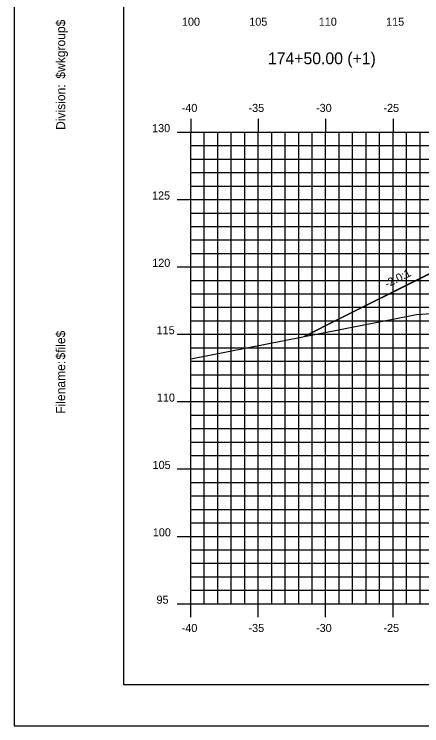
# Model space of a CAD drawing. Extents: x 850598 to 870284, y 366541 to 366651.
# Drawn here: x 857472.3 to 857502.5, y 366541.2 to 366594 of the extents above; entities that cross this region are included whole.
import ezdxf

# ---------------------------------------------------------------- set-up
doc = ezdxf.new("R2010")
doc.units = 0
for name, color, linetype in [('ANNOTATION', 7, 'Continuous'), ('BORDER', 7, 'Continuous'), ('D_Roadway_Centerline', 7, 'Continuous'), ('D_Roadway_SlopeLines', 7, 'Continuous'), ('H_V ANNOTATION', 7, 'Continuous'), ('MAJOR', 7, 'Continuous'), ('MINOR', 7, 'Continuous'), ('PLOT BOUNDARY', 7, 'Continuous'), ('S_Roadway_Centerline', 7, 'Continuous')]:
    doc.layers.add(name, color=color, linetype=linetype)

msp = doc.modelspace()

# ---------------------------------------------------------------- linework, layer by layer
at = {"layer": 'BORDER'}
for p, q in [((857480.35, 366649.225), (857480.35, 366544.225)), ((857480.35, 366544.225), (857640.35, 366544.225))]:
    msp.add_line(p, q, dxfattribs=at)
at = {"layer": 'D_Roadway_Centerline'}
msp.add_lwpolyline([(857493.745, 366570.06), (857496.35, 366571.363), (857502.605, 366574.491), (857506.35, 366576.363), (857508.35, 366576.483), (857514.35, 366576.843), (857525.35, 366577.173), (857536.35, 366576.843), (857540.35, 366576.603), (857542.35, 366576.483), (857548.35, 366574.483), (857604.246, 366563.225), (857624.175, 366559.212), (857625.35, 366558.975)], dxfattribs=at)
at = {"layer": 'D_Roadway_SlopeLines'}
for points in [[(857506.35, 366576.363), (857496.35, 366571.363)], [(857496.35, 366571.363), (857493.745, 366570.06)]]:
    msp.add_lwpolyline(points, dxfattribs=at)
at = {"layer": 'MAJOR'}
for p, q in [((857485.35, 366586.227), (857485.35, 366585.225)), ((857485.35, 366586.227), (857485.35, 366585.225)), ((857490.35, 366586.227), (857490.35, 366585.225)), ((857490.35, 366586.227), (857490.35, 366585.225)), ((857495.35, 366586.227), (857495.35, 366585.225)), ((857495.35, 366586.227), (857495.35, 366585.225)), ((857500.35, 366586.227), (857500.35, 366585.225)), ((857500.35, 366586.227), (857500.35, 366585.225)), ((857484.348, 366585.225), (857485.35, 366585.225)), ((857484.348, 366585.225), (857485.35, 366585.225)), ((857485.35, 366585.225), (857625.35, 366585.225)), ((857485.35, 366550.225), (857485.35, 366585.225)), ((857485.35, 366550.225), (857485.35, 366585.225)), ((857485.35, 366585.225), (857625.35, 366585.225)), ((857485.35, 366585.225), (857625.35, 366585.225)), ((857485.35, 366550.225), (857485.35, 366585.225)), ((857485.35, 366550.225), (857485.35, 366585.225)), ((857485.35, 366585.225), (857625.35, 366585.225)), ((857490.35, 366550.225), (857490.35, 366585.225)), ((857490.35, 366550.225), (857490.35, 366585.225)), ((857495.35, 366550.225), (857495.35, 366585.225)), ((857495.35, 366550.225), (857495.35, 366585.225)), ((857500.35, 366550.225), (857500.35, 366585.225)), ((857500.35, 366550.225), (857500.35, 366585.225)), ((857484.348, 366580.225), (857485.35, 366580.225)), ((857484.348, 366580.225), (857485.35, 366580.225)), ((857485.35, 366580.225), (857625.35, 366580.225)), ((857485.35, 366580.225), (857625.35, 366580.225)), ((857484.348, 366575.225), (857485.35, 366575.225)), ((857484.348, 366575.225), (857485.35, 366575.225)), ((857485.35, 366575.225), (857625.35, 366575.225)), ((857485.35, 366575.225), (857625.35, 366575.225)), ((857484.348, 366570.225), (857485.35, 366570.225)), ((857484.348, 366570.225), (857485.35, 366570.225)), ((857485.35, 366570.225), (857625.35, 366570.225)), ((857485.35, 366570.225), (857625.35, 366570.225)), ((857484.348, 366565.225), (857485.35, 366565.225)), ((857484.348, 366565.225), (857485.35, 366565.225)), ((857485.35, 366565.225), (857625.35, 366565.225)), ((857485.35, 366565.225), (857625.35, 366565.225)), ((857484.348, 366560.225), (857485.35, 366560.225)), ((857484.348, 366560.225), (857485.35, 366560.225)), ((857485.35, 366560.225), (857625.35, 366560.225)), ((857485.35, 366560.225), (857625.35, 366560.225)), ((857484.348, 366555.225), (857485.35, 366555.225)), ((857484.348, 366555.225), (857485.35, 366555.225)), ((857485.35, 366555.225), (857625.35, 366555.225)), ((857485.35, 366555.225), (857625.35, 366555.225)), ((857484.348, 366550.225), (857485.35, 366550.225)), ((857484.348, 366550.225), (857485.35, 366550.225)), ((857485.35, 366550.225), (857625.35, 366550.225)), ((857485.35, 366550.225), (857625.35, 366550.225)), ((857485.35, 366549.223), (857485.35, 366550.225)), ((857485.35, 366550.225), (857625.35, 366550.225)), ((857485.35, 366550.225), (857625.35, 366550.225)), ((857485.35, 366549.223), (857485.35, 366550.225)), ((857490.35, 366549.223), (857490.35, 366550.225)), ((857490.35, 366549.223), (857490.35, 366550.225)), ((857495.35, 366549.223), (857495.35, 366550.225)), ((857495.35, 366549.223), (857495.35, 366550.225)), ((857500.35, 366549.223), (857500.35, 366550.225)), ((857500.35, 366549.223), (857500.35, 366550.225))]:
    msp.add_line(p, q, dxfattribs=at)
at = {"layer": 'MINOR'}
for p, q in [((857486.35, 366550.225), (857486.35, 366585.225)), ((857486.35, 366550.225), (857486.35, 366585.225)), ((857487.35, 366550.225), (857487.35, 366585.225)), ((857487.35, 366550.225), (857487.35, 366585.225)), ((857488.35, 366550.225), (857488.35, 366585.225)), ((857488.35, 366550.225), (857488.35, 366585.225)), ((857489.35, 366550.225), (857489.35, 366585.225)), ((857489.35, 366550.225), (857489.35, 366585.225)), ((857491.35, 366550.225), (857491.35, 366585.225)), ((857491.35, 366550.225), (857491.35, 366585.225)), ((857492.35, 366550.225), (857492.35, 366585.225)), ((857492.35, 366550.225), (857492.35, 366585.225)), ((857493.35, 366550.225), (857493.35, 366585.225)), ((857493.35, 366550.225), (857493.35, 366585.225)), ((857494.35, 366550.225), (857494.35, 366585.225)), ((857494.35, 366550.225), (857494.35, 366585.225)), ((857496.35, 366550.225), (857496.35, 366585.225)), ((857496.35, 366550.225), (857496.35, 366585.225)), ((857497.35, 366550.225), (857497.35, 366585.225)), ((857497.35, 366550.225), (857497.35, 366585.225)), ((857498.35, 366550.225), (857498.35, 366585.225)), ((857498.35, 366550.225), (857498.35, 366585.225)), ((857499.35, 366550.225), (857499.35, 366585.225)), ((857499.35, 366550.225), (857499.35, 366585.225)), ((857501.35, 366550.225), (857501.35, 366585.225)), ((857501.35, 366550.225), (857501.35, 366585.225)), ((857502.35, 366550.225), (857502.35, 366585.225)), ((857502.35, 366550.225), (857502.35, 366585.225)), ((857485.35, 366584.225), (857625.35, 366584.225)), ((857485.35, 366584.225), (857486.352, 366584.225)), ((857485.35, 366584.225), (857625.35, 366584.225)), ((857485.35, 366584.225), (857486.352, 366584.225)), ((857485.35, 366583.225), (857625.35, 366583.225)), ((857485.35, 366583.225), (857486.352, 366583.225)), ((857485.35, 366583.225), (857625.35, 366583.225)), ((857485.35, 366583.225), (857486.352, 366583.225)), ((857485.35, 366582.225), (857625.35, 366582.225)), ((857485.35, 366582.225), (857486.352, 366582.225)), ((857485.35, 366582.225), (857625.35, 366582.225)), ((857485.35, 366582.225), (857486.352, 366582.225)), ((857485.35, 366581.225), (857625.35, 366581.225)), ((857485.35, 366581.225), (857486.352, 366581.225)), ((857485.35, 366581.225), (857625.35, 366581.225)), ((857485.35, 366581.225), (857486.352, 366581.225)), ((857485.35, 366579.225), (857625.35, 366579.225)), ((857485.35, 366579.225), (857486.352, 366579.225)), ((857485.35, 366579.225), (857625.35, 366579.225)), ((857485.35, 366579.225), (857486.352, 366579.225)), ((857485.35, 366578.225), (857625.35, 366578.225)), ((857485.35, 366578.225), (857486.352, 366578.225)), ((857485.35, 366578.225), (857625.35, 366578.225)), ((857485.35, 366578.225), (857486.352, 366578.225)), ((857485.35, 366577.225), (857625.35, 366577.225)), ((857485.35, 366577.225), (857486.352, 366577.225)), ((857485.35, 366577.225), (857625.35, 366577.225)), ((857485.35, 366577.225), (857486.352, 366577.225)), ((857485.35, 366576.225), (857625.35, 366576.225)), ((857485.35, 366576.225), (857486.352, 366576.225)), ((857485.35, 366576.225), (857625.35, 366576.225)), ((857485.35, 366576.225), (857486.352, 366576.225)), ((857485.35, 366574.225), (857625.35, 366574.225)), ((857485.35, 366574.225), (857486.352, 366574.225)), ((857485.35, 366574.225), (857625.35, 366574.225)), ((857485.35, 366574.225), (857486.352, 366574.225)), ((857485.35, 366573.225), (857625.35, 366573.225)), ((857485.35, 366573.225), (857486.352, 366573.225)), ((857485.35, 366573.225), (857625.35, 366573.225)), ((857485.35, 366573.225), (857486.352, 366573.225)), ((857485.35, 366572.225), (857625.35, 366572.225)), ((857485.35, 366572.225), (857486.352, 366572.225)), ((857485.35, 366572.225), (857625.35, 366572.225)), ((857485.35, 366572.225), (857486.352, 366572.225)), ((857485.35, 366571.225), (857625.35, 366571.225)), ((857485.35, 366571.225), (857486.352, 366571.225)), ((857485.35, 366571.225), (857625.35, 366571.225)), ((857485.35, 366571.225), (857486.352, 366571.225)), ((857485.35, 366569.225), (857625.35, 366569.225)), ((857485.35, 366569.225), (857486.352, 366569.225)), ((857485.35, 366569.225), (857625.35, 366569.225)), ((857485.35, 366569.225), (857486.352, 366569.225)), ((857485.35, 366568.225), (857625.35, 366568.225)), ((857485.35, 366568.225), (857486.352, 366568.225)), ((857485.35, 366568.225), (857625.35, 366568.225)), ((857485.35, 366568.225), (857486.352, 366568.225)), ((857485.35, 366567.225), (857625.35, 366567.225)), ((857485.35, 366567.225), (857486.352, 366567.225)), ((857485.35, 366567.225), (857625.35, 366567.225)), ((857485.35, 366567.225), (857486.352, 366567.225)), ((857485.35, 366566.225), (857625.35, 366566.225)), ((857485.35, 366566.225), (857486.352, 366566.225)), ((857485.35, 366566.225), (857625.35, 366566.225)), ((857485.35, 366566.225), (857486.352, 366566.225)), ((857485.35, 366564.225), (857625.35, 366564.225)), ((857485.35, 366564.225), (857486.352, 366564.225)), ((857485.35, 366564.225), (857625.35, 366564.225)), ((857485.35, 366564.225), (857486.352, 366564.225)), ((857485.35, 366563.225), (857625.35, 366563.225)), ((857485.35, 366563.225), (857486.352, 366563.225)), ((857485.35, 366563.225), (857625.35, 366563.225)), ((857485.35, 366563.225), (857486.352, 366563.225)), ((857485.35, 366562.225), (857625.35, 366562.225)), ((857485.35, 366562.225), (857486.352, 366562.225)), ((857485.35, 366562.225), (857625.35, 366562.225)), ((857485.35, 366562.225), (857486.352, 366562.225)), ((857485.35, 366561.225), (857625.35, 366561.225)), ((857485.35, 366561.225), (857486.352, 366561.225)), ((857485.35, 366561.225), (857625.35, 366561.225)), ((857485.35, 366561.225), (857486.352, 366561.225)), ((857485.35, 366559.225), (857625.35, 366559.225)), ((857485.35, 366559.225), (857486.352, 366559.225)), ((857485.35, 366559.225), (857625.35, 366559.225)), ((857485.35, 366559.225), (857486.352, 366559.225)), ((857485.35, 366558.225), (857625.35, 366558.225)), ((857485.35, 366558.225), (857486.352, 366558.225)), ((857485.35, 366558.225), (857625.35, 366558.225)), ((857485.35, 366558.225), (857486.352, 366558.225)), ((857485.35, 366557.225), (857625.35, 366557.225)), ((857485.35, 366557.225), (857486.352, 366557.225)), ((857485.35, 366557.225), (857625.35, 366557.225)), ((857485.35, 366557.225), (857486.352, 366557.225)), ((857485.35, 366556.225), (857625.35, 366556.225)), ((857485.35, 366556.225), (857486.352, 366556.225)), ((857485.35, 366556.225), (857625.35, 366556.225)), ((857485.35, 366556.225), (857486.352, 366556.225)), ((857485.35, 366554.225), (857625.35, 366554.225)), ((857485.35, 366554.225), (857486.352, 366554.225)), ((857485.35, 366554.225), (857625.35, 366554.225)), ((857485.35, 366554.225), (857486.352, 366554.225)), ((857485.35, 366553.225), (857625.35, 366553.225)), ((857485.35, 366553.225), (857486.352, 366553.225)), ((857485.35, 366553.225), (857625.35, 366553.225)), ((857485.35, 366553.225), (857486.352, 366553.225)), ((857485.35, 366552.225), (857625.35, 366552.225)), ((857485.35, 366552.225), (857486.352, 366552.225)), ((857485.35, 366552.225), (857625.35, 366552.225)), ((857485.35, 366552.225), (857486.352, 366552.225)), ((857485.35, 366551.225), (857625.35, 366551.225)), ((857485.35, 366551.225), (857486.352, 366551.225)), ((857485.35, 366551.225), (857625.35, 366551.225)), ((857485.35, 366551.225), (857486.352, 366551.225))]:
    msp.add_line(p, q, dxfattribs=at)
at = {"layer": 'PLOT BOUNDARY'}
msp.add_lwpolyline([(857472.257, 366541.166), (857642.257, 366541.166), (857642.257, 366651.166), (857472.257, 366651.166)], close=True, dxfattribs=at)
at = {"layer": 'S_Roadway_Centerline'}
msp.add_lwpolyline([(857485.35, 366568.408), (857502.098, 366571.704), (857511.496, 366572.325), (857522.123, 366572.865), (857523.689, 366572.801), (857528.252, 366573.688), (857536.79, 366575), (857538.018, 366575.239), (857539.782, 366575.612), (857541.209, 366575.683), (857543.437, 366575.823), (857550.739, 366576.086)], dxfattribs=at)

# ---------------------------------------------------------------- texts
at = {"layer": 'ANNOTATION'}
msp.add_text('-2.0:1', height=0.6, rotation=26.5651, dxfattribs=at).set_placement((857499.906, 366573.659))
at = {"layer": 'BORDER'}
for s, p in [('$wkgroup$', (857476.035, 366589.195)), ('Division:', (857476.035, 366585.391)), ('$file$', (857476.035, 366568.351)), ('Filename:', (857476.035, 366564.324))]:
    msp.add_text(s, height=0.6696, rotation=90, dxfattribs=at).set_placement(p)
at = {"layer": 'H_V ANNOTATION'}
for s, height, p in [('100', 0.6, (857484.692, 366593.125)), ('105', 0.6, (857489.684, 366593.125)), ('110', 0.6, (857494.841, 366593.125)), ('115', 0.6, (857499.833, 366593.125)), ('174+50.00 (+1)', 0.87498, (857491.07, 366590.268)), ('-40', 0.6, (857484.675, 366586.725)), ('-35', 0.6, (857489.63, 366586.725)), ('-30', 0.6, (857494.638, 366586.725)), ('-25', 0.6, (857499.635, 366586.725)), ('130', 0.6, (857482.48, 366585.225)), ('125', 0.6, (857482.474, 366580.225)), ('120', 0.6, (857482.49, 366575.225)), ('115', 0.6, (857482.817, 366570.225)), ('110', 0.6, (857482.833, 366565.225)), ('105', 0.6, (857482.517, 366560.225)), ('100', 0.6, (857482.533, 366555.225)), ('95', 0.6, (857482.806, 366550.225)), ('-40', 0.6, (857484.675, 366548.125)), ('-35', 0.6, (857489.63, 366548.125)), ('-30', 0.6, (857494.638, 366548.125)), ('-25', 0.6, (857499.635, 366548.125))]:
    msp.add_text(s, height=height, dxfattribs=at).set_placement(p)

doc.saveas('drawing.dxf')
